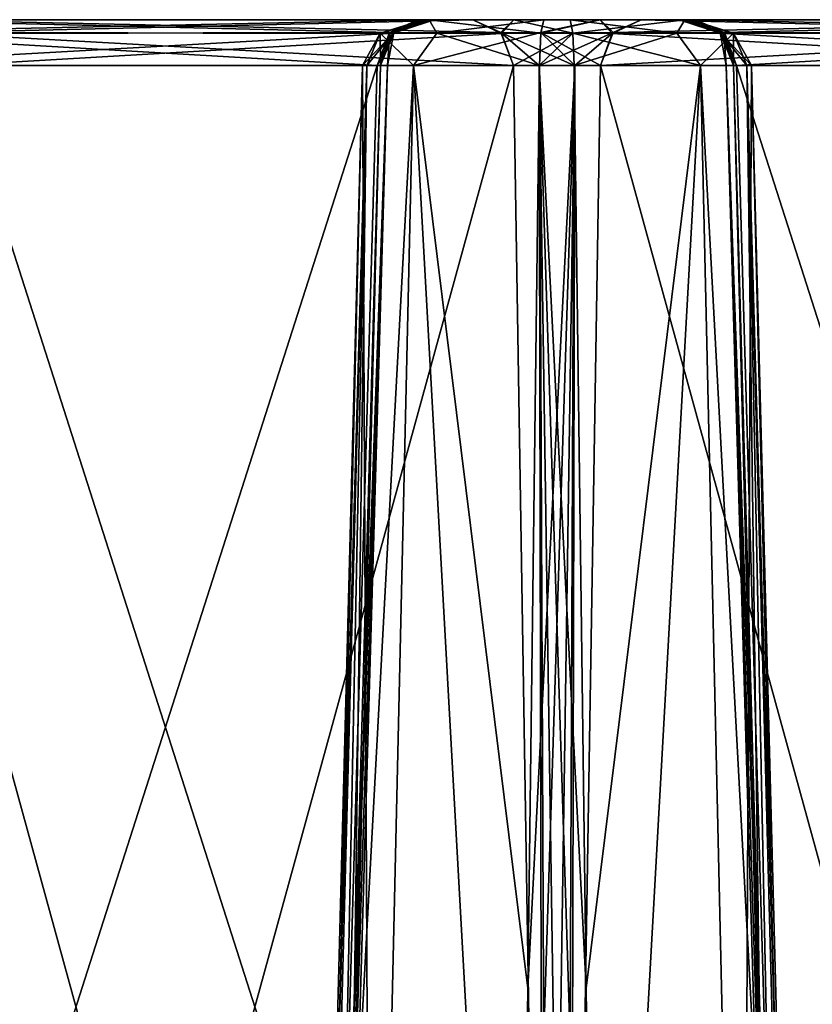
# Model space of a CAD drawing. Header units: inches. Extents: x -9.7 to 9.7, y -2.4 to 4.3.
# Tile 299 of 656: x -6.843 to -6.337, y 0.222 to 0.85. Entities that reach past the tile are written whole.
import ezdxf

# ---------------------------------------------------------------- set-up
doc = ezdxf.new("R2010")
doc.units = ezdxf.units.IN
doc.header["$LTSCALE"] = 101.851852
doc.header["$MEASUREMENT"] = 0
for name, color, linetype in [('4805', 7, 'CONTINUOUS'), ('4806', 7, 'CONTINUOUS'), ('4807', 7, 'CONTINUOUS'), ('4808', 7, 'CONTINUOUS'), ('4809', 7, 'CONTINUOUS'), ('4810', 7, 'CONTINUOUS'), ('4811', 7, 'CONTINUOUS'), ('4812', 7, 'CONTINUOUS'), ('4813', 7, 'CONTINUOUS'), ('4814', 7, 'CONTINUOUS'), ('4819', 7, 'CONTINUOUS'), ('4825', 7, 'CONTINUOUS'), ('4826', 7, 'CONTINUOUS'), ('4864', 7, 'CONTINUOUS'), ('4865', 7, 'CONTINUOUS'), ('4866', 7, 'CONTINUOUS'), ('4867', 7, 'CONTINUOUS'), ('4868', 7, 'CONTINUOUS'), ('4869', 7, 'CONTINUOUS'), ('4870', 7, 'CONTINUOUS'), ('4871', 7, 'CONTINUOUS'), ('4872', 7, 'CONTINUOUS'), ('4887', 7, 'CONTINUOUS'), ('4888', 7, 'CONTINUOUS'), ('4889', 7, 'CONTINUOUS'), ('4890', 7, 'CONTINUOUS'), ('4891', 7, 'CONTINUOUS'), ('4892', 7, 'CONTINUOUS'), ('4893', 7, 'CONTINUOUS'), ('4894', 7, 'CONTINUOUS'), ('4895', 7, 'CONTINUOUS'), ('4910', 7, 'CONTINUOUS'), ('4911', 7, 'CONTINUOUS'), ('4934', 7, 'CONTINUOUS'), ('4935', 7, 'CONTINUOUS'), ('4936', 7, 'CONTINUOUS'), ('4937', 7, 'CONTINUOUS'), ('4938', 7, 'CONTINUOUS'), ('4939', 7, 'CONTINUOUS'), ('4940', 7, 'CONTINUOUS'), ('4941', 7, 'CONTINUOUS'), ('8362', 7, 'CONTINUOUS'), ('8365', 7, 'CONTINUOUS')]:
    doc.layers.add(name, color=color, linetype=linetype)

msp = doc.modelspace()

# ---------------------------------------------------------------- linework, layer by layer
at = {"layer": '4805', "linetype": 'CONTINUOUS'}
for points in [[(-6.35102, -0.355, 1.70493), (-6.02776, 0.82079, 1.08346), (-6.38527, 0.82079, 1.70268), (-6.35102, -0.355, 1.70493)], [(-6.35102, -0.355, 1.70493), (-6.00869, -0.355, 1.112), (-6.02776, 0.82079, 1.08346), (-6.35102, -0.355, 1.70493)]]:
    msp.add_3dface(points, dxfattribs=at)
at = {"layer": '4806', "linetype": 'CONTINUOUS'}
for points in [[(-6.39339, 0.8418, 1.69799), (-6.05374, 0.85, 1.06846), (-6.41124, 0.85, 1.68768), (-6.39339, 0.8418, 1.69799)], [(-6.03533, 0.84118, 1.07909), (-6.05374, 0.85, 1.06846), (-6.39339, 0.8418, 1.69799), (-6.03533, 0.84118, 1.07909)], [(-6.38527, 0.82079, 1.70268), (-6.03533, 0.84118, 1.07909), (-6.39339, 0.8418, 1.69799), (-6.38527, 0.82079, 1.70268)], [(-6.02776, 0.82079, 1.08346), (-6.03533, 0.84118, 1.07909), (-6.38527, 0.82079, 1.70268), (-6.02776, 0.82079, 1.08346)]]:
    msp.add_3dface(points, dxfattribs=at)
at = {"layer": '4807', "linetype": 'CONTINUOUS'}
for points in [[(-6.39339, 0.8418, 1.69799), (-6.41124, 0.85, 1.68768), (-6.42186, 0.85, 1.7241), (-6.39339, 0.8418, 1.69799)], [(-6.39525, 0.84118, 1.75238), (-6.39339, 0.8418, 1.69799), (-6.42186, 0.85, 1.7241), (-6.39525, 0.84118, 1.75238)], [(-6.41453, 0.85, 1.76132), (-6.39525, 0.84118, 1.75238), (-6.42186, 0.85, 1.7241), (-6.41453, 0.85, 1.76132)], [(-6.38732, 0.82079, 1.7487), (-6.39339, 0.8418, 1.69799), (-6.39525, 0.84118, 1.75238), (-6.38732, 0.82079, 1.7487)], [(-6.38527, 0.82079, 1.70268), (-6.39339, 0.8418, 1.69799), (-6.39192, 0.82088, 1.72544), (-6.38527, 0.82079, 1.70268)], [(-6.39339, 0.8418, 1.69799), (-6.38732, 0.82079, 1.7487), (-6.39192, 0.82088, 1.72544), (-6.39339, 0.8418, 1.69799)]]:
    msp.add_3dface(points, dxfattribs=at)
at = {"layer": '4808', "linetype": 'CONTINUOUS'}
for points in [[(-6.35753, -0.3552, 1.72568), (-6.35102, -0.355, 1.70493), (-6.39192, 0.82088, 1.72544), (-6.35753, -0.3552, 1.72568)], [(-6.35102, -0.355, 1.70493), (-6.38527, 0.82079, 1.70268), (-6.39192, 0.82088, 1.72544), (-6.35102, -0.355, 1.70493)], [(-6.38732, 0.82079, 1.7487), (-6.35753, -0.3552, 1.72568), (-6.39192, 0.82088, 1.72544), (-6.38732, 0.82079, 1.7487)], [(-6.35753, -0.3552, 1.72568), (-6.38732, 0.82079, 1.7487), (-6.37085, 0.2322, 1.74793), (-6.35753, -0.3552, 1.72568)], [(-6.35461, -0.355, 1.74724), (-6.35753, -0.3552, 1.72568), (-6.37085, 0.2322, 1.74793), (-6.35461, -0.355, 1.74724)]]:
    msp.add_3dface(points, dxfattribs=at)
at = {"layer": '4809', "linetype": 'CONTINUOUS'}
for points in [[(-6.48893, 0.82079, 1.92469), (-6.48136, 0.2322, 1.93935), (-6.40834, 0.82079, 1.8848), (-6.48893, 0.82079, 1.92469)], [(-6.48136, 0.2322, 1.93935), (-6.47384, -0.355, 1.95375), (-6.40834, 0.82079, 1.8848), (-6.48136, 0.2322, 1.93935)], [(-6.47384, -0.355, 1.95375), (-6.38153, -0.355, 1.90093), (-6.40834, 0.82079, 1.8848), (-6.47384, -0.355, 1.95375)], [(-6.38153, -0.355, 1.90093), (-6.345, -0.355, 1.80097), (-6.40834, 0.82079, 1.8848), (-6.38153, -0.355, 1.90093)], [(-6.345, -0.355, 1.80097), (-6.37579, 0.82079, 1.80097), (-6.40834, 0.82079, 1.8848), (-6.345, -0.355, 1.80097)], [(-6.37085, 0.2322, 1.74793), (-6.38732, 0.82079, 1.7487), (-6.37871, 0.82079, 1.77421), (-6.37085, 0.2322, 1.74793)], [(-6.34742, -0.355, 1.77369), (-6.35461, -0.355, 1.74724), (-6.37871, 0.82079, 1.77421), (-6.34742, -0.355, 1.77369)], [(-6.35461, -0.355, 1.74724), (-6.37085, 0.2322, 1.74793), (-6.37871, 0.82079, 1.77421), (-6.35461, -0.355, 1.74724)], [(-6.37579, 0.82079, 1.80097), (-6.34742, -0.355, 1.77369), (-6.37871, 0.82079, 1.77421), (-6.37579, 0.82079, 1.80097)], [(-6.345, -0.355, 1.80097), (-6.34742, -0.355, 1.77369), (-6.37579, 0.82079, 1.80097), (-6.345, -0.355, 1.80097)]]:
    msp.add_3dface(points, dxfattribs=at)
at = {"layer": '4810', "linetype": 'CONTINUOUS'}
for points in [[(-6.49161, 0.85, 1.89482), (-6.42339, 0.84149, 1.88695), (-6.41844, 0.85, 1.84807), (-6.49161, 0.85, 1.89482)], [(-6.42339, 0.84149, 1.88695), (-6.49161, 0.85, 1.89482), (-6.48974, 0.8415, 1.91566), (-6.42339, 0.84149, 1.88695)], [(-6.42339, 0.84149, 1.88695), (-6.38724, 0.84149, 1.82433), (-6.41844, 0.85, 1.84807), (-6.42339, 0.84149, 1.88695)], [(-6.39525, 0.84118, 1.75238), (-6.41453, 0.85, 1.76132), (-6.41844, 0.85, 1.84807), (-6.39525, 0.84118, 1.75238)], [(-6.38724, 0.84149, 1.82433), (-6.39525, 0.84118, 1.75238), (-6.41844, 0.85, 1.84807), (-6.38724, 0.84149, 1.82433)], [(-6.48893, 0.82079, 1.92469), (-6.40834, 0.82079, 1.8848), (-6.48974, 0.8415, 1.91566), (-6.48893, 0.82079, 1.92469)], [(-6.48974, 0.8415, 1.91566), (-6.40834, 0.82079, 1.8848), (-6.42339, 0.84149, 1.88695), (-6.48974, 0.8415, 1.91566)], [(-6.42339, 0.84149, 1.88695), (-6.40834, 0.82079, 1.8848), (-6.38724, 0.84149, 1.82433), (-6.42339, 0.84149, 1.88695)], [(-6.40834, 0.82079, 1.8848), (-6.37579, 0.82079, 1.80097), (-6.38724, 0.84149, 1.82433), (-6.40834, 0.82079, 1.8848)], [(-6.38732, 0.82079, 1.7487), (-6.39525, 0.84118, 1.75238), (-6.38724, 0.84149, 1.82433), (-6.38732, 0.82079, 1.7487)], [(-6.37871, 0.82079, 1.77421), (-6.38732, 0.82079, 1.7487), (-6.38724, 0.84149, 1.82433), (-6.37871, 0.82079, 1.77421)], [(-6.37579, 0.82079, 1.80097), (-6.37871, 0.82079, 1.77421), (-6.38724, 0.84149, 1.82433), (-6.37579, 0.82079, 1.80097)]]:
    msp.add_3dface(points, dxfattribs=at)
at = {"layer": '4811', "linetype": 'CONTINUOUS'}
for points in [[(-6.55374, 0.85, 1.93449), (-6.53533, 0.84118, 1.94511), (-6.5275, 0.85, 1.90708), (-6.55374, 0.85, 1.93449)], [(-6.53533, 0.84118, 1.94511), (-6.48974, 0.8415, 1.91566), (-6.5275, 0.85, 1.90708), (-6.53533, 0.84118, 1.94511)], [(-6.48974, 0.8415, 1.91566), (-6.49161, 0.85, 1.89482), (-6.5275, 0.85, 1.90708), (-6.48974, 0.8415, 1.91566)], [(-6.52776, 0.82079, 1.94948), (-6.48974, 0.8415, 1.91566), (-6.53533, 0.84118, 1.94511), (-6.52776, 0.82079, 1.94948)], [(-6.48974, 0.8415, 1.91566), (-6.52776, 0.82079, 1.94948), (-6.51138, 0.82088, 1.93234), (-6.48974, 0.8415, 1.91566)], [(-6.48893, 0.82079, 1.92469), (-6.48974, 0.8415, 1.91566), (-6.51138, 0.82088, 1.93234), (-6.48893, 0.82079, 1.92469)]]:
    msp.add_3dface(points, dxfattribs=at)
at = {"layer": '4812', "linetype": 'CONTINUOUS'}
for points in [[(-6.52776, 0.82079, 1.94948), (-6.50869, -0.355, 1.97802), (-6.51138, 0.82088, 1.93234), (-6.52776, 0.82079, 1.94948)], [(-6.49397, -0.3552, 1.96201), (-6.47384, -0.355, 1.95375), (-6.51138, 0.82088, 1.93234), (-6.49397, -0.3552, 1.96201)], [(-6.47384, -0.355, 1.95375), (-6.48136, 0.2322, 1.93935), (-6.51138, 0.82088, 1.93234), (-6.47384, -0.355, 1.95375)], [(-6.50869, -0.355, 1.97802), (-6.49397, -0.3552, 1.96201), (-6.51138, 0.82088, 1.93234), (-6.50869, -0.355, 1.97802)], [(-6.48136, 0.2322, 1.93935), (-6.48893, 0.82079, 1.92469), (-6.51138, 0.82088, 1.93234), (-6.48136, 0.2322, 1.93935)]]:
    msp.add_3dface(points, dxfattribs=at)
at = {"layer": '4813', "linetype": 'CONTINUOUS'}
for points in [[(-6.85102, -0.355, 2.57095), (-6.52776, 0.82079, 1.94948), (-6.88527, 0.82079, 2.5687), (-6.85102, -0.355, 2.57095)], [(-6.85102, -0.355, 2.57095), (-6.50869, -0.355, 1.97802), (-6.52776, 0.82079, 1.94948), (-6.85102, -0.355, 2.57095)]]:
    msp.add_3dface(points, dxfattribs=at)
at = {"layer": '4814', "linetype": 'CONTINUOUS'}
for points in [[(-6.89339, 0.8418, 2.56401), (-6.55374, 0.85, 1.93449), (-6.91124, 0.85, 2.55371), (-6.89339, 0.8418, 2.56401)], [(-6.53533, 0.84118, 1.94511), (-6.55374, 0.85, 1.93449), (-6.89339, 0.8418, 2.56401), (-6.53533, 0.84118, 1.94511)], [(-6.88527, 0.82079, 2.5687), (-6.53533, 0.84118, 1.94511), (-6.89339, 0.8418, 2.56401), (-6.88527, 0.82079, 2.5687)], [(-6.52776, 0.82079, 1.94948), (-6.53533, 0.84118, 1.94511), (-6.88527, 0.82079, 2.5687), (-6.52776, 0.82079, 1.94948)]]:
    msp.add_3dface(points, dxfattribs=at)
at = {"layer": '4819', "linetype": 'CONTINUOUS'}
for points in [[(-6.91124, 0.85, 2.55371), (-6.55374, 0.85, 1.93449), (-6.94626, 0.85, 2.53348), (-6.91124, 0.85, 2.55371)], [(-6.94626, 0.85, 2.53348), (-6.55374, 0.85, 1.93449), (-6.58876, 0.85, 1.91427), (-6.94626, 0.85, 2.53348)], [(-6.94626, 0.85, -2.53154), (-6.58876, 0.85, -1.91232), (-6.55374, 0.85, -1.93254), (-6.94626, 0.85, -2.53154)], [(-6.91124, 0.85, -2.55176), (-6.94626, 0.85, -2.53154), (-6.55374, 0.85, -1.93254), (-6.91124, 0.85, -2.55176)], [(-6.5275, 0.85, 1.90708), (-6.49161, 0.85, 1.89482), (-6.58876, 0.85, 1.91427), (-6.5275, 0.85, 1.90708)], [(-6.58876, 0.85, 1.91427), (-6.49161, 0.85, 1.89482), (-6.57814, 0.85, 1.87785), (-6.58876, 0.85, 1.91427)], [(-6.55374, 0.85, 1.93449), (-6.5275, 0.85, 1.90708), (-6.58876, 0.85, 1.91427), (-6.55374, 0.85, 1.93449)], [(-6.58876, 0.85, -1.91232), (-6.57814, 0.85, -1.8759), (-6.52751, 0.85, -1.90514), (-6.58876, 0.85, -1.91232)], [(-6.55374, 0.85, -1.93254), (-6.58876, 0.85, -1.91232), (-6.52751, 0.85, -1.90514), (-6.55374, 0.85, -1.93254)], [(-6.41844, 0.85, 1.84807), (-6.41453, 0.85, 1.76132), (-6.58547, 0.85, 1.84063), (-6.41844, 0.85, 1.84807)], [(-6.58547, 0.85, 1.84063), (-6.41453, 0.85, 1.76132), (-6.58156, 0.85, 1.75388), (-6.58547, 0.85, 1.84063)], [(-6.57814, 0.85, 1.87785), (-6.41844, 0.85, 1.84807), (-6.58547, 0.85, 1.84063), (-6.57814, 0.85, 1.87785)], [(-6.58547, 0.85, -1.83868), (-6.58156, 0.85, -1.75194), (-6.41453, 0.85, -1.75937), (-6.58547, 0.85, -1.83868)], [(-6.57814, 0.85, -1.8759), (-6.58547, 0.85, -1.83868), (-6.41844, 0.85, -1.84611), (-6.57814, 0.85, -1.8759)], [(-6.41844, 0.85, -1.84611), (-6.58547, 0.85, -1.83868), (-6.41453, 0.85, -1.75937), (-6.41844, 0.85, -1.84611)], [(-6.41453, 0.85, 1.76132), (-6.42186, 0.85, 1.7241), (-6.58156, 0.85, 1.75388), (-6.41453, 0.85, 1.76132)], [(-6.58156, 0.85, 1.75388), (-6.42186, 0.85, 1.7241), (-6.50839, 0.85, 1.70713), (-6.58156, 0.85, 1.75388)], [(-6.58156, 0.85, -1.75194), (-6.50839, 0.85, -1.70518), (-6.42186, 0.85, -1.72215), (-6.58156, 0.85, -1.75194)], [(-6.41453, 0.85, -1.75937), (-6.58156, 0.85, -1.75194), (-6.42186, 0.85, -1.72215), (-6.41453, 0.85, -1.75937)], [(-6.49161, 0.85, 1.89482), (-6.41844, 0.85, 1.84807), (-6.57814, 0.85, 1.87785), (-6.49161, 0.85, 1.89482)], [(-6.52751, 0.85, -1.90514), (-6.57814, 0.85, -1.8759), (-6.49161, 0.85, -1.89287), (-6.52751, 0.85, -1.90514)], [(-6.49161, 0.85, -1.89287), (-6.57814, 0.85, -1.8759), (-6.41844, 0.85, -1.84611), (-6.49161, 0.85, -1.89287)], [(-6.42186, 0.85, 1.7241), (-6.41124, 0.85, 1.68768), (-6.50839, 0.85, 1.70713), (-6.42186, 0.85, 1.7241)], [(-6.50839, 0.85, 1.70713), (-6.41124, 0.85, 1.68768), (-6.4725, 0.85, 1.69486), (-6.50839, 0.85, 1.70713)], [(-6.50839, 0.85, -1.70518), (-6.47249, 0.85, -1.69291), (-6.42186, 0.85, -1.72215), (-6.50839, 0.85, -1.70518)], [(-6.4725, 0.85, 1.69486), (-6.41124, 0.85, 1.68768), (-6.44626, 0.85, 1.66746), (-6.4725, 0.85, 1.69486)], [(-6.47249, 0.85, -1.69291), (-6.44626, 0.85, -1.66551), (-6.41124, 0.85, -1.68573), (-6.47249, 0.85, -1.69291)], [(-6.42186, 0.85, -1.72215), (-6.47249, 0.85, -1.69291), (-6.41124, 0.85, -1.68573), (-6.42186, 0.85, -1.72215)], [(-6.41124, 0.85, 1.68768), (-6.05374, 0.85, 1.06846), (-6.44626, 0.85, 1.66746), (-6.41124, 0.85, 1.68768)], [(-6.44626, 0.85, 1.66746), (-6.05374, 0.85, 1.06846), (-6.08876, 0.85, 1.04824), (-6.44626, 0.85, 1.66746)], [(-6.44626, 0.85, -1.66551), (-6.08876, 0.85, -1.04629), (-6.05374, 0.85, -1.06652), (-6.44626, 0.85, -1.66551)], [(-6.41124, 0.85, -1.68573), (-6.44626, 0.85, -1.66551), (-6.05374, 0.85, -1.06652), (-6.41124, 0.85, -1.68573)]]:
    msp.add_3dface(points, dxfattribs=at)
at = {"layer": '4825', "linetype": 'CONTINUOUS'}
for points in [[(-6.96467, 0.84118, 2.52286), (-6.94626, 0.85, 2.53348), (-6.60661, 0.8418, 1.90396), (-6.96467, 0.84118, 2.52286)], [(-6.94626, 0.85, 2.53348), (-6.58876, 0.85, 1.91427), (-6.60661, 0.8418, 1.90396), (-6.94626, 0.85, 2.53348)], [(-6.61473, 0.82079, 1.89927), (-6.96467, 0.84118, 2.52286), (-6.60661, 0.8418, 1.90396), (-6.61473, 0.82079, 1.89927)], [(-6.97224, 0.82079, 2.51849), (-6.96467, 0.84118, 2.52286), (-6.61473, 0.82079, 1.89927), (-6.97224, 0.82079, 2.51849)]]:
    msp.add_3dface(points, dxfattribs=at)
at = {"layer": '4826', "linetype": 'CONTINUOUS'}
for points in [[(-6.99131, -0.355, 2.48995), (-6.97224, 0.82079, 2.51849), (-6.64898, -0.355, 1.89702), (-6.99131, -0.355, 2.48995)], [(-6.97224, 0.82079, 2.51849), (-6.61473, 0.82079, 1.89927), (-6.64898, -0.355, 1.89702), (-6.97224, 0.82079, 2.51849)]]:
    msp.add_3dface(points, dxfattribs=at)
at = {"layer": '4864', "linetype": 'CONTINUOUS'}
for points in [[(-6.99131, -0.355, -2.488), (-6.64898, -0.355, -1.89507), (-6.61473, 0.82079, -1.89732), (-6.99131, -0.355, -2.488)], [(-6.97224, 0.82079, -2.51654), (-6.99131, -0.355, -2.488), (-6.61473, 0.82079, -1.89732), (-6.97224, 0.82079, -2.51654)]]:
    msp.add_3dface(points, dxfattribs=at)
at = {"layer": '4865', "linetype": 'CONTINUOUS'}
for points in [[(-6.58876, 0.85, -1.91232), (-6.94626, 0.85, -2.53154), (-6.96412, 0.8418, -2.52123), (-6.58876, 0.85, -1.91232)], [(-6.58876, 0.85, -1.91232), (-6.96412, 0.8418, -2.52123), (-6.60716, 0.84118, -1.90169), (-6.58876, 0.85, -1.91232)], [(-6.96412, 0.8418, -2.52123), (-6.97224, 0.82079, -2.51654), (-6.60716, 0.84118, -1.90169), (-6.96412, 0.8418, -2.52123)], [(-6.97224, 0.82079, -2.51654), (-6.61473, 0.82079, -1.89732), (-6.60716, 0.84118, -1.90169), (-6.97224, 0.82079, -2.51654)]]:
    msp.add_3dface(points, dxfattribs=at)
at = {"layer": '4866', "linetype": 'CONTINUOUS'}
for points in [[(-6.57814, 0.85, -1.8759), (-6.58876, 0.85, -1.91232), (-6.60716, 0.84118, -1.90169), (-6.57814, 0.85, -1.8759)], [(-6.57814, 0.85, -1.8759), (-6.60716, 0.84118, -1.90169), (-6.60417, 0.8418, -1.84735), (-6.57814, 0.85, -1.8759)], [(-6.58547, 0.85, -1.83868), (-6.57814, 0.85, -1.8759), (-6.60417, 0.8418, -1.84735), (-6.58547, 0.85, -1.83868)], [(-6.60716, 0.84118, -1.90169), (-6.61473, 0.82079, -1.89732), (-6.60417, 0.8418, -1.84735), (-6.60716, 0.84118, -1.90169)], [(-6.60417, 0.8418, -1.84735), (-6.61473, 0.82079, -1.89732), (-6.60808, 0.82088, -1.87456), (-6.60417, 0.8418, -1.84735)], [(-6.61268, 0.82079, -1.8513), (-6.60417, 0.8418, -1.84735), (-6.60808, 0.82088, -1.87456), (-6.61268, 0.82079, -1.8513)]]:
    msp.add_3dface(points, dxfattribs=at)
at = {"layer": '4867', "linetype": 'CONTINUOUS'}
for points in [[(-6.58156, 0.85, -1.75194), (-6.58547, 0.85, -1.83868), (-6.61276, 0.84149, -1.77567), (-6.58156, 0.85, -1.75194)], [(-6.58156, 0.85, -1.75194), (-6.61276, 0.84149, -1.77567), (-6.57661, 0.84149, -1.71305), (-6.58156, 0.85, -1.75194)], [(-6.58547, 0.85, -1.83868), (-6.60417, 0.8418, -1.84735), (-6.61276, 0.84149, -1.77567), (-6.58547, 0.85, -1.83868)], [(-6.50839, 0.85, -1.70518), (-6.58156, 0.85, -1.75194), (-6.51026, 0.84148, -1.68432), (-6.50839, 0.85, -1.70518)], [(-6.58156, 0.85, -1.75194), (-6.57661, 0.84149, -1.71305), (-6.51026, 0.84148, -1.68432), (-6.58156, 0.85, -1.75194)], [(-6.62421, 0.82079, -1.79903), (-6.60417, 0.8418, -1.84735), (-6.62129, 0.82079, -1.82579), (-6.62421, 0.82079, -1.79903)], [(-6.60417, 0.8418, -1.84735), (-6.62421, 0.82079, -1.79903), (-6.61276, 0.84149, -1.77567), (-6.60417, 0.8418, -1.84735)], [(-6.60417, 0.8418, -1.84735), (-6.61268, 0.82079, -1.8513), (-6.62129, 0.82079, -1.82579), (-6.60417, 0.8418, -1.84735)], [(-6.62421, 0.82079, -1.79903), (-6.59166, 0.82079, -1.7152), (-6.61276, 0.84149, -1.77567), (-6.62421, 0.82079, -1.79903)], [(-6.61276, 0.84149, -1.77567), (-6.59166, 0.82079, -1.7152), (-6.57661, 0.84149, -1.71305), (-6.61276, 0.84149, -1.77567)], [(-6.59166, 0.82079, -1.7152), (-6.51107, 0.82079, -1.67531), (-6.57661, 0.84149, -1.71305), (-6.59166, 0.82079, -1.7152)], [(-6.57661, 0.84149, -1.71305), (-6.51107, 0.82079, -1.67531), (-6.51026, 0.84148, -1.68432), (-6.57661, 0.84149, -1.71305)]]:
    msp.add_3dface(points, dxfattribs=at)
at = {"layer": '4868', "linetype": 'CONTINUOUS'}
for points in [[(-6.65258, -0.355, -1.82631), (-6.655, -0.355, -1.79903), (-6.62129, 0.82079, -1.82579), (-6.65258, -0.355, -1.82631)], [(-6.655, -0.355, -1.79903), (-6.61848, -0.355, -1.69908), (-6.62421, 0.82079, -1.79903), (-6.655, -0.355, -1.79903)], [(-6.655, -0.355, -1.79903), (-6.62421, 0.82079, -1.79903), (-6.62129, 0.82079, -1.82579), (-6.655, -0.355, -1.79903)], [(-6.64539, -0.355, -1.85276), (-6.65258, -0.355, -1.82631), (-6.62129, 0.82079, -1.82579), (-6.64539, -0.355, -1.85276)], [(-6.64539, -0.355, -1.85276), (-6.62129, 0.82079, -1.82579), (-6.62915, 0.2322, -1.85207), (-6.64539, -0.355, -1.85276)], [(-6.62129, 0.82079, -1.82579), (-6.61268, 0.82079, -1.8513), (-6.62915, 0.2322, -1.85207), (-6.62129, 0.82079, -1.82579)], [(-6.61848, -0.355, -1.69908), (-6.59166, 0.82079, -1.7152), (-6.62421, 0.82079, -1.79903), (-6.61848, -0.355, -1.69908)], [(-6.61848, -0.355, -1.69908), (-6.52616, -0.355, -1.64625), (-6.59166, 0.82079, -1.7152), (-6.61848, -0.355, -1.69908)], [(-6.59166, 0.82079, -1.7152), (-6.52616, -0.355, -1.64625), (-6.51864, 0.2322, -1.66065), (-6.59166, 0.82079, -1.7152)], [(-6.51107, 0.82079, -1.67531), (-6.59166, 0.82079, -1.7152), (-6.51864, 0.2322, -1.66065), (-6.51107, 0.82079, -1.67531)]]:
    msp.add_3dface(points, dxfattribs=at)
at = {"layer": '4869', "linetype": 'CONTINUOUS'}
for points in [[(-6.50603, -0.3552, -1.63799), (-6.51107, 0.82079, -1.67531), (-6.51864, 0.2322, -1.66065), (-6.50603, -0.3552, -1.63799)], [(-6.51107, 0.82079, -1.67531), (-6.50603, -0.3552, -1.63799), (-6.48862, 0.82088, -1.66766), (-6.51107, 0.82079, -1.67531)], [(-6.50603, -0.3552, -1.63799), (-6.49131, -0.355, -1.62198), (-6.48862, 0.82088, -1.66766), (-6.50603, -0.3552, -1.63799)], [(-6.48862, 0.82088, -1.66766), (-6.49131, -0.355, -1.62198), (-6.47224, 0.82079, -1.65052), (-6.48862, 0.82088, -1.66766)], [(-6.52616, -0.355, -1.64625), (-6.50603, -0.3552, -1.63799), (-6.51864, 0.2322, -1.66065), (-6.52616, -0.355, -1.64625)]]:
    msp.add_3dface(points, dxfattribs=at)
at = {"layer": '4870', "linetype": 'CONTINUOUS'}
for points in [[(-6.47249, 0.85, -1.69291), (-6.50839, 0.85, -1.70518), (-6.51026, 0.84148, -1.68432), (-6.47249, 0.85, -1.69291)], [(-6.47249, 0.85, -1.69291), (-6.51026, 0.84148, -1.68432), (-6.46412, 0.8418, -1.6552), (-6.47249, 0.85, -1.69291)], [(-6.44626, 0.85, -1.66551), (-6.47249, 0.85, -1.69291), (-6.46412, 0.8418, -1.6552), (-6.44626, 0.85, -1.66551)], [(-6.51026, 0.84148, -1.68432), (-6.51107, 0.82079, -1.67531), (-6.46412, 0.8418, -1.6552), (-6.51026, 0.84148, -1.68432)], [(-6.51107, 0.82079, -1.67531), (-6.48862, 0.82088, -1.66766), (-6.46412, 0.8418, -1.6552), (-6.51107, 0.82079, -1.67531)], [(-6.48862, 0.82088, -1.66766), (-6.47224, 0.82079, -1.65052), (-6.46412, 0.8418, -1.6552), (-6.48862, 0.82088, -1.66766)]]:
    msp.add_3dface(points, dxfattribs=at)
at = {"layer": '4871', "linetype": 'CONTINUOUS'}
for points in [[(-6.08876, 0.85, -1.04629), (-6.44626, 0.85, -1.66551), (-6.46412, 0.8418, -1.6552), (-6.08876, 0.85, -1.04629)], [(-6.08876, 0.85, -1.04629), (-6.46412, 0.8418, -1.6552), (-6.10716, 0.84118, -1.03567), (-6.08876, 0.85, -1.04629)], [(-6.46412, 0.8418, -1.6552), (-6.47224, 0.82079, -1.65052), (-6.10716, 0.84118, -1.03567), (-6.46412, 0.8418, -1.6552)], [(-6.47224, 0.82079, -1.65052), (-6.11473, 0.82079, -1.0313), (-6.10716, 0.84118, -1.03567), (-6.47224, 0.82079, -1.65052)]]:
    msp.add_3dface(points, dxfattribs=at)
at = {"layer": '4872', "linetype": 'CONTINUOUS'}
for points in [[(-6.49131, -0.355, -1.62198), (-6.14898, -0.355, -1.02905), (-6.11473, 0.82079, -1.0313), (-6.49131, -0.355, -1.62198)], [(-6.47224, 0.82079, -1.65052), (-6.49131, -0.355, -1.62198), (-6.11473, 0.82079, -1.0313), (-6.47224, 0.82079, -1.65052)]]:
    msp.add_3dface(points, dxfattribs=at)
at = {"layer": '4887', "linetype": 'CONTINUOUS'}
for points in [[(-6.44626, 0.85, 1.66746), (-6.10661, 0.8418, 1.03794), (-6.46467, 0.84118, 1.65683), (-6.44626, 0.85, 1.66746)], [(-6.44626, 0.85, 1.66746), (-6.08876, 0.85, 1.04824), (-6.10661, 0.8418, 1.03794), (-6.44626, 0.85, 1.66746)], [(-6.10661, 0.8418, 1.03794), (-6.11473, 0.82079, 1.03325), (-6.46467, 0.84118, 1.65683), (-6.10661, 0.8418, 1.03794)], [(-6.11473, 0.82079, 1.03325), (-6.47224, 0.82079, 1.65247), (-6.46467, 0.84118, 1.65683), (-6.11473, 0.82079, 1.03325)]]:
    msp.add_3dface(points, dxfattribs=at)
at = {"layer": '4888', "linetype": 'CONTINUOUS'}
for points in [[(-6.14898, -0.355, 1.031), (-6.49131, -0.355, 1.62393), (-6.47224, 0.82079, 1.65247), (-6.14898, -0.355, 1.031)], [(-6.11473, 0.82079, 1.03325), (-6.14898, -0.355, 1.031), (-6.47224, 0.82079, 1.65247), (-6.11473, 0.82079, 1.03325)]]:
    msp.add_3dface(points, dxfattribs=at)
at = {"layer": '4889', "linetype": 'CONTINUOUS'}
for points in [[(-6.50603, -0.3552, 1.63994), (-6.52616, -0.355, 1.6482), (-6.48862, 0.82088, 1.66961), (-6.50603, -0.3552, 1.63994)], [(-6.48862, 0.82088, 1.66961), (-6.52616, -0.355, 1.6482), (-6.51864, 0.2322, 1.6626), (-6.48862, 0.82088, 1.66961)], [(-6.51107, 0.82079, 1.67726), (-6.48862, 0.82088, 1.66961), (-6.51864, 0.2322, 1.6626), (-6.51107, 0.82079, 1.67726)], [(-6.49131, -0.355, 1.62393), (-6.50603, -0.3552, 1.63994), (-6.48862, 0.82088, 1.66961), (-6.49131, -0.355, 1.62393)], [(-6.47224, 0.82079, 1.65247), (-6.49131, -0.355, 1.62393), (-6.48862, 0.82088, 1.66961), (-6.47224, 0.82079, 1.65247)]]:
    msp.add_3dface(points, dxfattribs=at)
at = {"layer": '4890', "linetype": 'CONTINUOUS'}
for points in [[(-6.50839, 0.85, 1.70713), (-6.4725, 0.85, 1.69486), (-6.51023, 0.8418, 1.6866), (-6.50839, 0.85, 1.70713)], [(-6.4725, 0.85, 1.69486), (-6.46467, 0.84118, 1.65683), (-6.51023, 0.8418, 1.6866), (-6.4725, 0.85, 1.69486)], [(-6.4725, 0.85, 1.69486), (-6.44626, 0.85, 1.66746), (-6.46467, 0.84118, 1.65683), (-6.4725, 0.85, 1.69486)], [(-6.48862, 0.82088, 1.66961), (-6.51107, 0.82079, 1.67726), (-6.51023, 0.8418, 1.6866), (-6.48862, 0.82088, 1.66961)], [(-6.46467, 0.84118, 1.65683), (-6.47224, 0.82079, 1.65247), (-6.51023, 0.8418, 1.6866), (-6.46467, 0.84118, 1.65683)], [(-6.47224, 0.82079, 1.65247), (-6.48862, 0.82088, 1.66961), (-6.51023, 0.8418, 1.6866), (-6.47224, 0.82079, 1.65247)]]:
    msp.add_3dface(points, dxfattribs=at)
at = {"layer": '4891', "linetype": 'CONTINUOUS'}
for points in [[(-6.58156, 0.85, 1.75388), (-6.57661, 0.84149, 1.715), (-6.61276, 0.84149, 1.77761), (-6.58156, 0.85, 1.75388)], [(-6.58156, 0.85, 1.75388), (-6.61276, 0.84149, 1.77761), (-6.60447, 0.84148, 1.84944), (-6.58156, 0.85, 1.75388)], [(-6.58547, 0.85, 1.84063), (-6.58156, 0.85, 1.75388), (-6.60447, 0.84148, 1.84944), (-6.58547, 0.85, 1.84063)], [(-6.58156, 0.85, 1.75388), (-6.50839, 0.85, 1.70713), (-6.57661, 0.84149, 1.715), (-6.58156, 0.85, 1.75388)], [(-6.50839, 0.85, 1.70713), (-6.51023, 0.8418, 1.6866), (-6.57661, 0.84149, 1.715), (-6.50839, 0.85, 1.70713)], [(-6.51023, 0.8418, 1.6866), (-6.51107, 0.82079, 1.67726), (-6.59166, 0.82079, 1.71715), (-6.51023, 0.8418, 1.6866)], [(-6.51023, 0.8418, 1.6866), (-6.59166, 0.82079, 1.71715), (-6.57661, 0.84149, 1.715), (-6.51023, 0.8418, 1.6866)], [(-6.62421, 0.82079, 1.80097), (-6.62129, 0.82079, 1.82774), (-6.61276, 0.84149, 1.77761), (-6.62421, 0.82079, 1.80097)], [(-6.59166, 0.82079, 1.71715), (-6.62421, 0.82079, 1.80097), (-6.61276, 0.84149, 1.77761), (-6.59166, 0.82079, 1.71715)], [(-6.62129, 0.82079, 1.82774), (-6.61268, 0.82079, 1.85325), (-6.61276, 0.84149, 1.77761), (-6.62129, 0.82079, 1.82774)], [(-6.61276, 0.84149, 1.77761), (-6.61268, 0.82079, 1.85325), (-6.60447, 0.84148, 1.84944), (-6.61276, 0.84149, 1.77761)], [(-6.57661, 0.84149, 1.715), (-6.59166, 0.82079, 1.71715), (-6.61276, 0.84149, 1.77761), (-6.57661, 0.84149, 1.715)]]:
    msp.add_3dface(points, dxfattribs=at)
at = {"layer": '4892', "linetype": 'CONTINUOUS'}
for points in [[(-6.61847, -0.355, 1.70102), (-6.655, -0.355, 1.80097), (-6.59166, 0.82079, 1.71715), (-6.61847, -0.355, 1.70102)], [(-6.655, -0.355, 1.80097), (-6.65258, -0.355, 1.82825), (-6.62421, 0.82079, 1.80097), (-6.655, -0.355, 1.80097)], [(-6.655, -0.355, 1.80097), (-6.62421, 0.82079, 1.80097), (-6.59166, 0.82079, 1.71715), (-6.655, -0.355, 1.80097)], [(-6.65258, -0.355, 1.82825), (-6.64539, -0.355, 1.85471), (-6.62129, 0.82079, 1.82774), (-6.65258, -0.355, 1.82825)], [(-6.65258, -0.355, 1.82825), (-6.62129, 0.82079, 1.82774), (-6.62421, 0.82079, 1.80097), (-6.65258, -0.355, 1.82825)], [(-6.62129, 0.82079, 1.82774), (-6.64539, -0.355, 1.85471), (-6.62915, 0.2322, 1.85402), (-6.62129, 0.82079, 1.82774)], [(-6.61268, 0.82079, 1.85325), (-6.62129, 0.82079, 1.82774), (-6.62915, 0.2322, 1.85402), (-6.61268, 0.82079, 1.85325)], [(-6.52616, -0.355, 1.6482), (-6.61847, -0.355, 1.70102), (-6.59166, 0.82079, 1.71715), (-6.52616, -0.355, 1.6482)], [(-6.51864, 0.2322, 1.6626), (-6.52616, -0.355, 1.6482), (-6.59166, 0.82079, 1.71715), (-6.51864, 0.2322, 1.6626)], [(-6.51107, 0.82079, 1.67726), (-6.51864, 0.2322, 1.6626), (-6.59166, 0.82079, 1.71715), (-6.51107, 0.82079, 1.67726)]]:
    msp.add_3dface(points, dxfattribs=at)
at = {"layer": '4893', "linetype": 'CONTINUOUS'}
for points in [[(-6.64898, -0.355, 1.89702), (-6.61473, 0.82079, 1.89927), (-6.60808, 0.82088, 1.87651), (-6.64898, -0.355, 1.89702)], [(-6.64247, -0.3552, 1.87627), (-6.64898, -0.355, 1.89702), (-6.60808, 0.82088, 1.87651), (-6.64247, -0.3552, 1.87627)], [(-6.61268, 0.82079, 1.85325), (-6.64247, -0.3552, 1.87627), (-6.60808, 0.82088, 1.87651), (-6.61268, 0.82079, 1.85325)], [(-6.64247, -0.3552, 1.87627), (-6.61268, 0.82079, 1.85325), (-6.62915, 0.2322, 1.85402), (-6.64247, -0.3552, 1.87627)], [(-6.64539, -0.355, 1.85471), (-6.64247, -0.3552, 1.87627), (-6.62915, 0.2322, 1.85402), (-6.64539, -0.355, 1.85471)]]:
    msp.add_3dface(points, dxfattribs=at)
at = {"layer": '4894', "linetype": 'CONTINUOUS'}
for points in [[(-6.58876, 0.85, 1.91427), (-6.57814, 0.85, 1.87785), (-6.60661, 0.8418, 1.90396), (-6.58876, 0.85, 1.91427)], [(-6.60661, 0.8418, 1.90396), (-6.57814, 0.85, 1.87785), (-6.60447, 0.84148, 1.84944), (-6.60661, 0.8418, 1.90396)], [(-6.57814, 0.85, 1.87785), (-6.58547, 0.85, 1.84063), (-6.60447, 0.84148, 1.84944), (-6.57814, 0.85, 1.87785)], [(-6.61473, 0.82079, 1.89927), (-6.60661, 0.8418, 1.90396), (-6.60808, 0.82088, 1.87651), (-6.61473, 0.82079, 1.89927)], [(-6.61268, 0.82079, 1.85325), (-6.60661, 0.8418, 1.90396), (-6.60447, 0.84148, 1.84944), (-6.61268, 0.82079, 1.85325)], [(-6.60661, 0.8418, 1.90396), (-6.61268, 0.82079, 1.85325), (-6.60808, 0.82088, 1.87651), (-6.60661, 0.8418, 1.90396)]]:
    msp.add_3dface(points, dxfattribs=at)
at = {"layer": '4895', "linetype": 'CONTINUOUS'}
for points in [[(-6.64898, -0.355, -1.89507), (-6.64247, -0.3552, -1.87432), (-6.60808, 0.82088, -1.87456), (-6.64898, -0.355, -1.89507)], [(-6.61473, 0.82079, -1.89732), (-6.64898, -0.355, -1.89507), (-6.60808, 0.82088, -1.87456), (-6.61473, 0.82079, -1.89732)], [(-6.64247, -0.3552, -1.87432), (-6.64539, -0.355, -1.85276), (-6.60808, 0.82088, -1.87456), (-6.64247, -0.3552, -1.87432)], [(-6.60808, 0.82088, -1.87456), (-6.64539, -0.355, -1.85276), (-6.62915, 0.2322, -1.85207), (-6.60808, 0.82088, -1.87456)], [(-6.61268, 0.82079, -1.8513), (-6.60808, 0.82088, -1.87456), (-6.62915, 0.2322, -1.85207), (-6.61268, 0.82079, -1.8513)]]:
    msp.add_3dface(points, dxfattribs=at)
at = {"layer": '4910', "linetype": 'CONTINUOUS'}
for points in [[(-6.91124, 0.85, -2.55176), (-6.55374, 0.85, -1.93254), (-6.53588, 0.8418, -1.94285), (-6.91124, 0.85, -2.55176)], [(-6.89284, 0.84118, -2.56238), (-6.91124, 0.85, -2.55176), (-6.53588, 0.8418, -1.94285), (-6.89284, 0.84118, -2.56238)], [(-6.52776, 0.82079, -1.94753), (-6.89284, 0.84118, -2.56238), (-6.53588, 0.8418, -1.94285), (-6.52776, 0.82079, -1.94753)], [(-6.88527, 0.82079, -2.56675), (-6.89284, 0.84118, -2.56238), (-6.52776, 0.82079, -1.94753), (-6.88527, 0.82079, -2.56675)]]:
    msp.add_3dface(points, dxfattribs=at)
at = {"layer": '4911', "linetype": 'CONTINUOUS'}
for points in [[(-6.85102, -0.355, -2.569), (-6.88527, 0.82079, -2.56675), (-6.50869, -0.355, -1.97607), (-6.85102, -0.355, -2.569)], [(-6.88527, 0.82079, -2.56675), (-6.52776, 0.82079, -1.94753), (-6.50869, -0.355, -1.97607), (-6.88527, 0.82079, -2.56675)]]:
    msp.add_3dface(points, dxfattribs=at)
at = {"layer": '4934', "linetype": 'CONTINUOUS'}
for points in [[(-6.41124, 0.85, -1.68573), (-6.05374, 0.85, -1.06652), (-6.03588, 0.8418, -1.07682), (-6.41124, 0.85, -1.68573)], [(-6.41124, 0.85, -1.68573), (-6.03588, 0.8418, -1.07682), (-6.39284, 0.84118, -1.69636), (-6.41124, 0.85, -1.68573)], [(-6.03588, 0.8418, -1.07682), (-6.02776, 0.82079, -1.08151), (-6.39284, 0.84118, -1.69636), (-6.03588, 0.8418, -1.07682)], [(-6.39284, 0.84118, -1.69636), (-6.02776, 0.82079, -1.08151), (-6.38527, 0.82079, -1.70073), (-6.39284, 0.84118, -1.69636)]]:
    msp.add_3dface(points, dxfattribs=at)
at = {"layer": '4935', "linetype": 'CONTINUOUS'}
for points in [[(-6.00869, -0.355, -1.11005), (-6.35102, -0.355, -1.70298), (-6.38527, 0.82079, -1.70073), (-6.00869, -0.355, -1.11005)], [(-6.02776, 0.82079, -1.08151), (-6.00869, -0.355, -1.11005), (-6.38527, 0.82079, -1.70073), (-6.02776, 0.82079, -1.08151)]]:
    msp.add_3dface(points, dxfattribs=at)
at = {"layer": '4936', "linetype": 'CONTINUOUS'}
for points in [[(-6.35753, -0.3552, -1.72373), (-6.35461, -0.355, -1.74529), (-6.39192, 0.82088, -1.72349), (-6.35753, -0.3552, -1.72373)], [(-6.39192, 0.82088, -1.72349), (-6.35461, -0.355, -1.74529), (-6.37085, 0.2322, -1.74598), (-6.39192, 0.82088, -1.72349)], [(-6.35102, -0.355, -1.70298), (-6.35753, -0.3552, -1.72373), (-6.39192, 0.82088, -1.72349), (-6.35102, -0.355, -1.70298)], [(-6.38527, 0.82079, -1.70073), (-6.35102, -0.355, -1.70298), (-6.39192, 0.82088, -1.72349), (-6.38527, 0.82079, -1.70073)], [(-6.38732, 0.82079, -1.74675), (-6.39192, 0.82088, -1.72349), (-6.37085, 0.2322, -1.74598), (-6.38732, 0.82079, -1.74675)]]:
    msp.add_3dface(points, dxfattribs=at)
at = {"layer": '4937', "linetype": 'CONTINUOUS'}
for points in [[(-6.41453, 0.85, -1.75937), (-6.42186, 0.85, -1.72215), (-6.39583, 0.8418, -1.7507), (-6.41453, 0.85, -1.75937)], [(-6.42186, 0.85, -1.72215), (-6.41124, 0.85, -1.68573), (-6.39284, 0.84118, -1.69636), (-6.42186, 0.85, -1.72215)], [(-6.42186, 0.85, -1.72215), (-6.39284, 0.84118, -1.69636), (-6.39583, 0.8418, -1.7507), (-6.42186, 0.85, -1.72215)], [(-6.39284, 0.84118, -1.69636), (-6.38527, 0.82079, -1.70073), (-6.39583, 0.8418, -1.7507), (-6.39284, 0.84118, -1.69636)], [(-6.38527, 0.82079, -1.70073), (-6.39192, 0.82088, -1.72349), (-6.39583, 0.8418, -1.7507), (-6.38527, 0.82079, -1.70073)], [(-6.39192, 0.82088, -1.72349), (-6.38732, 0.82079, -1.74675), (-6.39583, 0.8418, -1.7507), (-6.39192, 0.82088, -1.72349)]]:
    msp.add_3dface(points, dxfattribs=at)
at = {"layer": '4938', "linetype": 'CONTINUOUS'}
for points in [[(-6.49161, 0.85, -1.89287), (-6.41844, 0.85, -1.84611), (-6.48974, 0.84148, -1.91373), (-6.49161, 0.85, -1.89287)], [(-6.41844, 0.85, -1.84611), (-6.42339, 0.84149, -1.885), (-6.48974, 0.84148, -1.91373), (-6.41844, 0.85, -1.84611)], [(-6.41844, 0.85, -1.84611), (-6.38724, 0.84149, -1.82239), (-6.42339, 0.84149, -1.885), (-6.41844, 0.85, -1.84611)], [(-6.41844, 0.85, -1.84611), (-6.41453, 0.85, -1.75937), (-6.38724, 0.84149, -1.82239), (-6.41844, 0.85, -1.84611)], [(-6.41453, 0.85, -1.75937), (-6.39583, 0.8418, -1.7507), (-6.38724, 0.84149, -1.82239), (-6.41453, 0.85, -1.75937)], [(-6.39583, 0.8418, -1.7507), (-6.38732, 0.82079, -1.74675), (-6.37871, 0.82079, -1.77226), (-6.39583, 0.8418, -1.7507)], [(-6.37579, 0.82079, -1.79903), (-6.39583, 0.8418, -1.7507), (-6.37871, 0.82079, -1.77226), (-6.37579, 0.82079, -1.79903)], [(-6.39583, 0.8418, -1.7507), (-6.37579, 0.82079, -1.79903), (-6.38724, 0.84149, -1.82239), (-6.39583, 0.8418, -1.7507)], [(-6.42339, 0.84149, -1.885), (-6.48893, 0.82079, -1.92274), (-6.48974, 0.84148, -1.91373), (-6.42339, 0.84149, -1.885)], [(-6.40834, 0.82079, -1.88285), (-6.48893, 0.82079, -1.92274), (-6.42339, 0.84149, -1.885), (-6.40834, 0.82079, -1.88285)], [(-6.38724, 0.84149, -1.82239), (-6.40834, 0.82079, -1.88285), (-6.42339, 0.84149, -1.885), (-6.38724, 0.84149, -1.82239)], [(-6.37579, 0.82079, -1.79903), (-6.40834, 0.82079, -1.88285), (-6.38724, 0.84149, -1.82239), (-6.37579, 0.82079, -1.79903)]]:
    msp.add_3dface(points, dxfattribs=at)
at = {"layer": '4939', "linetype": 'CONTINUOUS'}
for points in [[(-6.48893, 0.82079, -1.92274), (-6.40834, 0.82079, -1.88285), (-6.48136, 0.2322, -1.9374), (-6.48893, 0.82079, -1.92274)], [(-6.40834, 0.82079, -1.88285), (-6.47384, -0.355, -1.9518), (-6.48136, 0.2322, -1.9374), (-6.40834, 0.82079, -1.88285)], [(-6.38152, -0.355, -1.89897), (-6.47384, -0.355, -1.9518), (-6.40834, 0.82079, -1.88285), (-6.38152, -0.355, -1.89897)], [(-6.38152, -0.355, -1.89897), (-6.40834, 0.82079, -1.88285), (-6.37579, 0.82079, -1.79903), (-6.38152, -0.355, -1.89897)], [(-6.38732, 0.82079, -1.74675), (-6.37085, 0.2322, -1.74598), (-6.37871, 0.82079, -1.77226), (-6.38732, 0.82079, -1.74675)], [(-6.345, -0.355, -1.79903), (-6.38152, -0.355, -1.89897), (-6.37579, 0.82079, -1.79903), (-6.345, -0.355, -1.79903)], [(-6.35461, -0.355, -1.74529), (-6.34742, -0.355, -1.77175), (-6.37871, 0.82079, -1.77226), (-6.35461, -0.355, -1.74529)], [(-6.37085, 0.2322, -1.74598), (-6.35461, -0.355, -1.74529), (-6.37871, 0.82079, -1.77226), (-6.37085, 0.2322, -1.74598)], [(-6.34742, -0.355, -1.77175), (-6.345, -0.355, -1.79903), (-6.37871, 0.82079, -1.77226), (-6.34742, -0.355, -1.77175)], [(-6.345, -0.355, -1.79903), (-6.37579, 0.82079, -1.79903), (-6.37871, 0.82079, -1.77226), (-6.345, -0.355, -1.79903)]]:
    msp.add_3dface(points, dxfattribs=at)
at = {"layer": '4940', "linetype": 'CONTINUOUS'}
for points in [[(-6.50869, -0.355, -1.97607), (-6.52776, 0.82079, -1.94753), (-6.51138, 0.82088, -1.93039), (-6.50869, -0.355, -1.97607)], [(-6.49397, -0.3552, -1.96006), (-6.50869, -0.355, -1.97607), (-6.51138, 0.82088, -1.93039), (-6.49397, -0.3552, -1.96006)], [(-6.48893, 0.82079, -1.92274), (-6.49397, -0.3552, -1.96006), (-6.51138, 0.82088, -1.93039), (-6.48893, 0.82079, -1.92274)], [(-6.49397, -0.3552, -1.96006), (-6.48893, 0.82079, -1.92274), (-6.48136, 0.2322, -1.9374), (-6.49397, -0.3552, -1.96006)], [(-6.47384, -0.355, -1.9518), (-6.49397, -0.3552, -1.96006), (-6.48136, 0.2322, -1.9374), (-6.47384, -0.355, -1.9518)]]:
    msp.add_3dface(points, dxfattribs=at)
at = {"layer": '4941', "linetype": 'CONTINUOUS'}
for points in [[(-6.55374, 0.85, -1.93254), (-6.52751, 0.85, -1.90514), (-6.53588, 0.8418, -1.94285), (-6.55374, 0.85, -1.93254)], [(-6.53588, 0.8418, -1.94285), (-6.52751, 0.85, -1.90514), (-6.48974, 0.84148, -1.91373), (-6.53588, 0.8418, -1.94285)], [(-6.52751, 0.85, -1.90514), (-6.49161, 0.85, -1.89287), (-6.48974, 0.84148, -1.91373), (-6.52751, 0.85, -1.90514)], [(-6.52776, 0.82079, -1.94753), (-6.53588, 0.8418, -1.94285), (-6.51138, 0.82088, -1.93039), (-6.52776, 0.82079, -1.94753)], [(-6.48893, 0.82079, -1.92274), (-6.53588, 0.8418, -1.94285), (-6.48974, 0.84148, -1.91373), (-6.48893, 0.82079, -1.92274)], [(-6.53588, 0.8418, -1.94285), (-6.48893, 0.82079, -1.92274), (-6.51138, 0.82088, -1.93039), (-6.53588, 0.8418, -1.94285)]]:
    msp.add_3dface(points, dxfattribs=at)
at = {"layer": '8362', "linetype": 'CONTINUOUS'}
msp.add_3dface([(-9.44142, 0.50617, 10.56117), (-6.88009, -0.19804, 15.20166), (-6.76907, -0.27654, 15.12316), (-9.44142, 0.50617, 10.56117)], dxfattribs=at)
at = {"layer": '8365', "linetype": 'CONTINUOUS'}
msp.add_3dface([(-9.44142, -1.99383, 13.06117), (-9.44142, 0.50617, 10.56117), (-6.76907, -0.27654, 15.12316), (-9.44142, -1.99383, 13.06117)], dxfattribs=at)

doc.saveas('drawing.dxf')
